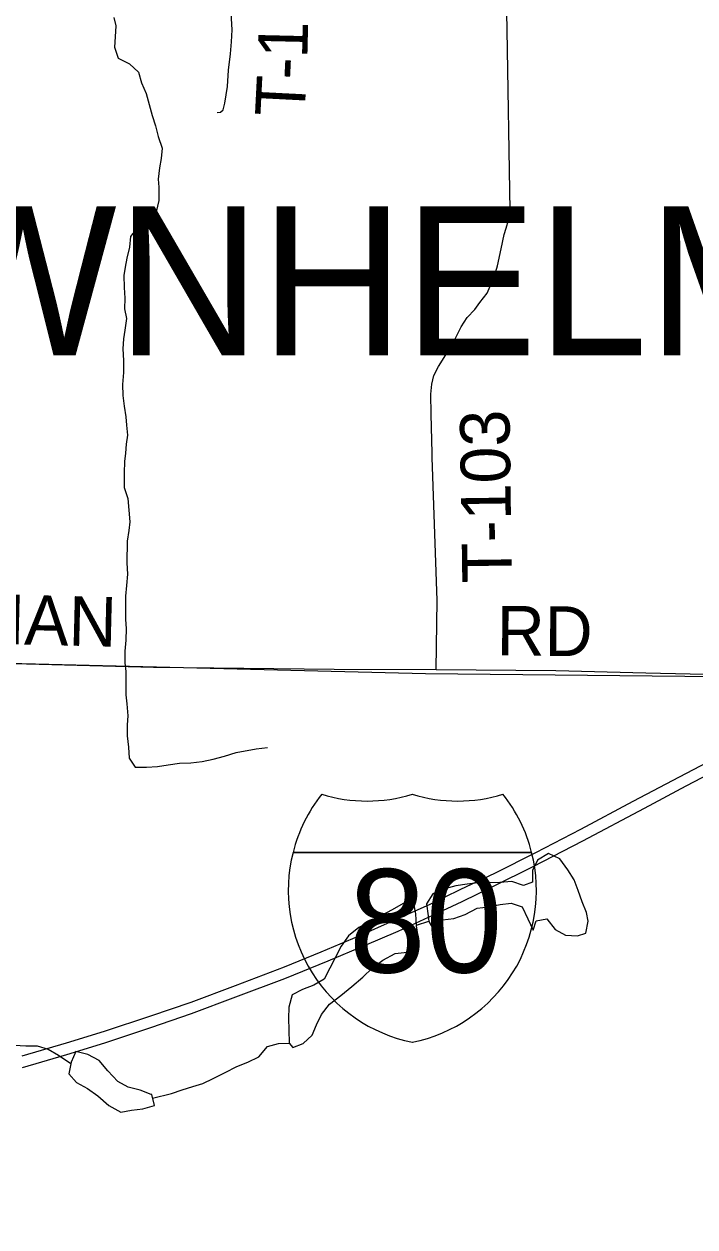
# Model space of a CAD drawing. Extents: x 0 to 34, y 0 to 22.
# Drawn here: x 10.012 to 10.78, y 5.243 to 6.621 of the extents above; entities that cross this region are included whole.
import ezdxf

# ---------------------------------------------------------------- set-up
doc = ezdxf.new("R2010")
doc.units = 0
for name, color, linetype in [('GM_X_County_Road', 7, 'Continuous'), ('GM_X_County_Road_Text', 7, 'Continuous'), ('GM_X_Interstate_Location', 7, 'Continuous'), ('GM_X_Interstate_Route', 7, 'Continuous'), ('GM_X_Interstate_Shield', 7, 'Continuous'), ('GM_X_Minor_Lake', 7, 'Continuous'), ('GM_X_Minor_River', 7, 'Continuous'), ('GM_X_Rail_Line', 7, 'Continuous'), ('GM_X_Township_Road', 7, 'Continuous'), ('GM_X_Township_Road_Text', 7, 'Continuous'), ('GM_X_Township_Text', 7, 'Continuous')]:
    doc.layers.add(name, color=color, linetype=linetype)

msp = doc.modelspace()

# ---------------------------------------------------------------- linework, layer by layer
at = {"layer": 'GM_X_County_Road'}
msp.add_lwpolyline([(9.5373, 5.8691), (9.5379, 5.8718), (9.5398, 5.8774), (9.5433, 5.8829), (9.5487, 5.889), (9.5534, 5.8934), (9.5578, 5.8959), (9.5644, 5.8988), (9.5715, 5.8998), (9.589, 5.8993), (9.6382, 5.8974), (9.6942, 5.8961), (10.1605, 5.884), (10.3672, 5.8819), (10.4842, 5.8814), (10.6211, 5.8801), (10.7241, 5.8777), (10.8426, 5.875), (10.889, 5.8738), (10.9033, 5.874), (10.9121, 5.875), (10.9197, 5.876), (10.9246, 5.8772)], dxfattribs=at)
at = {"layer": 'GM_X_Interstate_Route'}
for points in [[(10.0101, 5.4388), (10.0609, 5.4536), (10.1042, 5.4671), (10.1572, 5.4847), (10.2034, 5.5005), (10.2545, 5.5196), (10.3106, 5.5408), (10.3525, 5.558), (10.3958, 5.5764), (10.4353, 5.5937), (10.4772, 5.6126), (10.5118, 5.6292), (10.5519, 5.6485), (10.5981, 5.6718), (10.6496, 5.6985), (10.7097, 5.7306), (10.7628, 5.7585), (10.8181, 5.7876), (10.8827, 5.8214), (10.9233, 5.8429), (10.9705, 5.8677)], [(10.0105, 5.4255), (10.0613, 5.4403), (10.1046, 5.4538), (10.1575, 5.4714), (10.2038, 5.4872), (10.2549, 5.5063), (10.311, 5.5275), (10.3604, 5.5476), (10.4021, 5.5654), (10.4406, 5.5818), (10.4803, 5.6001), (10.5138, 5.6155), (10.5499, 5.6331), (10.5953, 5.6558), (10.6522, 5.6853), (10.7226, 5.7226), (10.7703, 5.748), (10.8252, 5.7766), (10.8828, 5.8072), (10.9328, 5.8337), (10.9981, 5.868)]]:
    msp.add_lwpolyline(points, dxfattribs=at)
at = {"layer": 'GM_X_Interstate_Shield'}
for p, q in [((10.3202, 5.6719), (10.5935, 5.6719)), ((10.5935, 5.6719), (10.3202, 5.6719)), ((10.5935, 5.6719), (10.3202, 5.6719))]:
    msp.add_line(p, q, dxfattribs=at)
for centre, start, end in [((10.4924, 5.6284), 141.669, 165.8066), ((10.405, 5.9083), 253.0091, 286.9909), ((10.5087, 5.9083), 253.0091, 286.9909), ((10.4213, 5.6284), 14.1934, 38.331), ((10.4924, 5.6284), 165.8066, 258.463), ((10.4213, 5.6284), 281.537, 14.1934)]:
    msp.add_arc(centre, 0.1776, start, end, dxfattribs=at)
at = {"layer": 'GM_X_Minor_Lake'}
for points in [[(10.6467, 5.6283), (10.6422, 5.6405), (10.6348, 5.652), (10.6258, 5.6646), (10.6129, 5.6705), (10.6003, 5.663), (10.5944, 5.6513), (10.5943, 5.6376), (10.584, 5.634), (10.5707, 5.6387), (10.557, 5.6373), (10.5441, 5.6371), (10.5319, 5.6369), (10.5197, 5.6355), (10.5067, 5.6337), (10.4941, 5.6301), (10.4804, 5.6246), (10.473, 5.6129), (10.4748, 5.5992), (10.4757, 5.5929)], [(10.6467, 5.6283), (10.6422, 5.6405), (10.6348, 5.652), (10.6258, 5.6646), (10.6129, 5.6705), (10.6003, 5.663), (10.5944, 5.6513), (10.5943, 5.6376), (10.584, 5.634), (10.5707, 5.6387), (10.557, 5.6373), (10.5441, 5.6371), (10.5319, 5.6369), (10.5197, 5.6355), (10.5067, 5.6337), (10.4941, 5.6301), (10.4804, 5.6246), (10.473, 5.6129), (10.4748, 5.5992), (10.4757, 5.5927)], [(10.4757, 5.5929), (10.4757, 5.5928), (10.481, 5.5835), (10.4914, 5.5948), (10.5044, 5.5961), (10.5174, 5.6006), (10.5312, 5.608), (10.5441, 5.6094), (10.5575, 5.6122), (10.57, 5.6136), (10.5825, 5.6097), (10.5892, 5.5959), (10.5952, 5.5829), (10.5987, 5.5935), (10.6109, 5.5956), (10.6203, 5.5834), (10.6324, 5.5771), (10.646, 5.5762), (10.6556, 5.5792), (10.658, 5.5932), (10.6563, 5.6031), (10.6515, 5.6153), (10.6467, 5.6283)], [(10.4757, 5.5929), (10.4757, 5.5928), (10.481, 5.5835), (10.4914, 5.5948), (10.5044, 5.5961), (10.5174, 5.6006), (10.5312, 5.608), (10.5441, 5.6094), (10.5575, 5.6122), (10.57, 5.6136), (10.5825, 5.6097), (10.5892, 5.5959), (10.5952, 5.5829), (10.5987, 5.5935), (10.6109, 5.5956), (10.6203, 5.5834), (10.6324, 5.5771), (10.646, 5.5762), (10.6556, 5.5792), (10.658, 5.5932), (10.6563, 5.6031), (10.6515, 5.6153), (10.6467, 5.6283)], [(10.4617, 5.5879), (10.4607, 5.6016), (10.4586, 5.6134), (10.4464, 5.6132), (10.4338, 5.6061), (10.4207, 5.5994), (10.3955, 5.586), (10.3836, 5.5763), (10.3754, 5.5646), (10.3684, 5.551), (10.3622, 5.5393), (10.356, 5.5268), (10.3441, 5.5198), (10.3311, 5.515), (10.3192, 5.5086), (10.3156, 5.4946), (10.3151, 5.4817), (10.3153, 5.4688), (10.3159, 5.4532)], [(10.3159, 5.4532), (10.32, 5.4486), (10.3319, 5.453), (10.3423, 5.4624), (10.347, 5.4745), (10.3528, 5.4862), (10.3621, 5.4979), (10.3751, 5.508), (10.3874, 5.5181), (10.4001, 5.529), (10.4113, 5.5395), (10.4232, 5.5485), (10.4373, 5.5559), (10.4511, 5.5576), (10.4618, 5.5628), (10.4634, 5.5757), (10.4617, 5.5879)], [(10.3159, 5.4532), (10.32, 5.4486), (10.3319, 5.453), (10.3423, 5.4624), (10.347, 5.4745), (10.3528, 5.4862), (10.3621, 5.4979), (10.3751, 5.508), (10.3874, 5.5181), (10.4001, 5.529), (10.4113, 5.5395), (10.4232, 5.5485), (10.4373, 5.5559), (10.4511, 5.5576), (10.4618, 5.5628), (10.4634, 5.5757), (10.4617, 5.5879)], [(10.1585, 5.3945), (10.1577, 5.3946), (10.1452, 5.3997), (10.1316, 5.4029), (10.1195, 5.4095), (10.1082, 5.4218), (10.0981, 5.4337), (10.0852, 5.4403), (10.0716, 5.4439), (10.0661, 5.4318), (10.0633, 5.4182)], [(10.1586, 5.3945), (10.1577, 5.3946), (10.1452, 5.3997), (10.1316, 5.4029), (10.1195, 5.4095), (10.1082, 5.4218), (10.0981, 5.4337), (10.0852, 5.4403), (10.0716, 5.4439), (10.0661, 5.4318), (10.0633, 5.4182)], [(10.0633, 5.4182), (10.0723, 5.4082), (10.0848, 5.4016), (10.0968, 5.3931), (10.1093, 5.3819), (10.1229, 5.3742), (10.1354, 5.3767), (10.1484, 5.378), (10.1614, 5.3821), (10.1585, 5.3945)], [(10.0633, 5.4182), (10.0723, 5.4082), (10.0848, 5.4016), (10.0968, 5.3931), (10.1093, 5.3819), (10.1229, 5.3742), (10.1354, 5.3767), (10.1484, 5.378), (10.1614, 5.3821), (10.1585, 5.3946)]]:
    msp.add_lwpolyline(points, dxfattribs=at)
at = {"layer": 'GM_X_Minor_River'}
for points in [[(10.115, 6.628), (10.1172, 6.6185), (10.1166, 6.606), (10.1157, 6.5942), (10.1201, 6.5816), (10.133, 6.575), (10.1432, 6.5654), (10.1468, 6.5532), (10.152, 6.5409), (10.1553, 6.5284), (10.1589, 6.5158), (10.1626, 6.5039), (10.1659, 6.4917), (10.1703, 6.4784), (10.1694, 6.4666), (10.1673, 6.456)], [(10.1673, 6.456), (10.1657, 6.4431), (10.1667, 6.4336), (10.1665, 6.4184), (10.1633, 6.4055), (10.1563, 6.3942), (10.1433, 6.389), (10.1341, 6.3774), (10.1328, 6.3652), (10.13, 6.3523), (10.1279, 6.3421), (10.1263, 6.3326), (10.1269, 6.3189), (10.1275, 6.3067), (10.1274, 6.2946), (10.1295, 6.2832), (10.1278, 6.2699), (10.1262, 6.26), (10.1253, 6.2486), (10.1259, 6.2353), (10.1261, 6.2216), (10.1248, 6.2076), (10.1254, 6.195), (10.1268, 6.1829), (10.1286, 6.1707), (10.1296, 6.1612), (10.1306, 6.1497), (10.129, 6.1395), (10.1284, 6.1292), (10.1272, 6.1194), (10.1267, 6.1065), (10.1268, 6.0897), (10.1309, 6.0771), (10.1322, 6.0638), (10.1332, 6.0505), (10.132, 6.0407), (10.1303, 6.0285), (10.13, 6.0034), (10.1306, 5.9905), (10.1297, 5.9776), (10.1284, 5.9654), (10.1282, 5.9525), (10.1285, 5.9388), (10.1291, 5.9282), (10.1289, 5.9149), (10.1276, 5.9024), (10.1275, 5.8891), (10.1289, 5.8792), (10.1287, 5.8659), (10.1289, 5.8522), (10.13, 5.8419), (10.1309, 5.8282), (10.1304, 5.818), (10.1303, 5.8054), (10.1317, 5.7925), (10.1327, 5.7799), (10.1394, 5.7696), (10.1523, 5.7694), (10.1649, 5.7704), (10.1774, 5.7722), (10.1904, 5.7739), (10.2033, 5.7745), (10.2163, 5.7759), (10.2289, 5.7788), (10.2419, 5.7821), (10.2552, 5.7861), (10.2781, 5.7904), (10.291, 5.7921)], [(10.4616, 5.5886), (10.4757, 5.5931)], [(9.888, 5.456), (9.8962, 5.4449), (9.9087, 5.4383), (9.9216, 5.4385), (9.9354, 5.4444), (9.9488, 5.4484), (9.9617, 5.4513), (9.9739, 5.4519), (9.9872, 5.4514), (10.0013, 5.4512), (10.0142, 5.4503), (10.0272, 5.4502), (10.04, 5.4466), (10.0518, 5.4396), (10.0657, 5.4302)], [(10.1594, 5.3905), (10.1809, 5.3959), (10.1932, 5.3999), (10.2054, 5.4036), (10.2168, 5.4072), (10.2287, 5.4128), (10.2425, 5.4199), (10.2559, 5.4265), (10.2685, 5.4317), (10.2811, 5.4376), (10.2908, 5.4497), (10.3037, 5.453), (10.3159, 5.4532)]]:
    msp.add_lwpolyline(points, dxfattribs=at)
at = {"layer": 'GM_X_Rail_Line'}
msp.add_lwpolyline([(8.8581, 3.6647), (12.8629, 3.6647), (12.8728, 4.8847), (12.8785, 5.5987), (12.8807, 5.8723), (12.3749, 5.8767), (11.5798, 5.8739), (11.1801, 5.8696), (11.0537, 5.8733), (11.0032, 5.8713), (10.9911, 5.8708), (10.9756, 5.8711), (10.9097, 5.8721), (10.8846, 5.8725), (10.8428, 5.8725), (10.4718, 5.8765), (9.7013, 5.8954)], dxfattribs=at)
at = {"layer": 'GM_X_Township_Road'}
for points in [[(10.2332, 6.5192), (10.2372, 6.5196), (10.2404, 6.5224), (10.2423, 6.53), (10.2453, 6.5492), (10.2463, 6.5679), (10.2485, 6.5863), (10.2497, 6.6001), (10.2504, 6.6138), (10.2492, 6.6333), (10.2394, 6.7316), (10.2288, 6.839), (10.2234, 6.8872), (10.2212, 6.9063), (10.2189, 6.9172)], [(10.5524, 6.3371), (10.5545, 6.3437), (10.5587, 6.3631), (10.5619, 6.3796), (10.5643, 6.3867), (10.567, 6.3958), (10.5687, 6.4071), (10.5653, 6.6138), (10.5636, 6.7119)], [(10.4794, 6.1292), (10.4783, 6.1739), (10.478, 6.1965), (10.479, 6.208), (10.4815, 6.2179), (10.4869, 6.2284), (10.4952, 6.2417), (10.5043, 6.257), (10.5129, 6.2737), (10.5198, 6.2845), (10.5284, 6.2938), (10.5341, 6.3016), (10.5427, 6.3125), (10.5503, 6.3304), (10.5524, 6.3371)], [(10.4842, 5.8814), (10.4852, 5.9605), (10.4795, 6.1242), (10.4794, 6.1292)]]:
    msp.add_lwpolyline(points, dxfattribs=at)

# ---------------------------------------------------------------- texts
at = {"layer": 'GM_X_County_Road_Text'}
for s, rotation, p in [('PORTMAN', 358.5922, (9.7378, 5.9167)), ('RD', 359.5064, (10.5533, 5.8975))]:
    msp.add_text(s, height=0.05682, rotation=rotation, dxfattribs=at).set_placement(p)
at = {"layer": 'GM_X_Interstate_Location'}
for s in ['.', '-', ',']:
    msp.add_text(s, height=0.000189, dxfattribs=at).set_placement((10.4568, 5.5963))
msp.add_text('80', height=0.000189, rotation=0, dxfattribs=at).set_placement((10.4181, 5.5571))
at = {"layer": 'GM_X_Interstate_Shield'}
msp.add_text('80', height=0.11837, dxfattribs=at).set_placement((10.3841, 5.5343))
at = {"layer": 'GM_X_Township_Road_Text'}
for s, height, rotation, p in [('1', 0.0568, 88.6606, (10.3366, 6.5809)), ('-', 0.0568, 87.2145, (10.3354, 6.556)), ('T', 0.0568, 87.0931, (10.3333, 6.5134)), ('T-103', 0.05682, 90.8368, (10.5709, 5.9808))]:
    msp.add_text(s, height=height, rotation=rotation, dxfattribs=at).set_placement(p)
at = {"layer": 'GM_X_Township_Text'}
msp.add_text('BROWNHELM', height=0.17045, rotation=0, dxfattribs=at).set_placement((9.4092, 6.2413))

doc.saveas('drawing.dxf')
